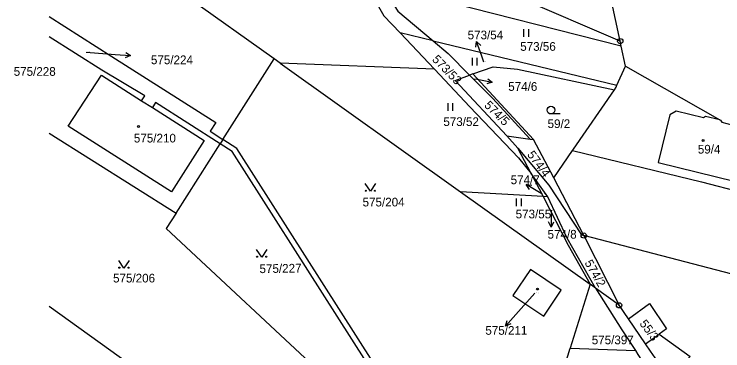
# Model space of a CAD drawing. Extents: x -737240 to -735272, y -1119606 to -1117878.
# Drawn here: x -737240.2 to -737101.6, y -1118786.2 to -1118720.4 of the extents above; entities that cross this region are included whole.
import ezdxf

# ---------------------------------------------------------------- set-up
doc = ezdxf.new("R2010")
doc.units = 0
for name, color, linetype in [('Level 1', 7, 'Continuous'), ('Level 16', 7, 'Continuous'), ('Level 18', 7, 'Continuous'), ('Level 19', 7, 'Continuous'), ('Level 25', 7, 'Continuous')]:
    doc.layers.add(name, color=color, linetype=linetype)

msp = doc.modelspace()

# ---------------------------------------------------------------- linework, layer by layer
at = {"layer": 'Level 1'}
for p, q in [((-737121.62, -1118725.66), (-737171.59, -1118704.08)), ((-737121.62, -1118725.66), (-737124.73, -1118711.06)), ((-737189.33, -1118729.14), (-737210.07, -1118714.36)), ((-737121.41, -1118726.65), (-737168.35, -1118714.71)), ((-737164.67, -1118724.07), (-737157.97, -1118731.16)), ((-737158.2, -1118725.63), (-737164.67, -1118724.07)), ((-737158.2, -1118725.63), (-737122.27, -1118734.31)), ((-737121.41, -1118726.65), (-737121.62, -1118725.66)), ((-737120.58, -1118730.55), (-737121.41, -1118726.65)), ((-737199.36, -1118744.91), (-737189.33, -1118729.14)), ((-737188.13, -1118730), (-737189.33, -1118729.14)), ((-737157.97, -1118731.16), (-737188.13, -1118730)), ((-737188.13, -1118730), (-737152.88, -1118755.12)), ((-737122.27, -1118734.31), (-737120.58, -1118730.55)), ((-737120.58, -1118730.55), (-737102.16, -1118741.08)), ((-737150.45, -1118732.05), (-737151.1, -1118732.3)), ((-737138.59, -1118744.88), (-737150.45, -1118732.05)), ((-737215.23, -1118737.34), (-737213.14, -1118738.67)), ((-737233.313, -1118743.652), (-737208.49, -1118759.28)), ((-737199.36, -1118744.91), (-737199.88, -1118745.73)), ((-737141.63, -1118746.56), (-737143.82, -1118744.2)), ((-737143.82, -1118744.2), (-737139.21, -1118744.8)), ((-737139.21, -1118744.8), (-737138.59, -1118744.88)), ((-737134.63, -1118752.42), (-737138.59, -1118744.88)), ((-737208.49, -1118759.28), (-737199.88, -1118745.73)), ((-737139.07, -1118751.51), (-737141.63, -1118746.56)), ((-737134.63, -1118752.42), (-737130.93, -1118747.05)), ((-737135.81, -1118756.12), (-737139.07, -1118751.51)), ((-737139.07, -1118751.51), (-737136.71, -1118756.07)), ((-737128.76, -1118763.67), (-737134.63, -1118752.42)), ((-737152.88, -1118755.12), (-737127.5, -1118773.2)), ((-737136.71, -1118756.07), (-737152.88, -1118755.12)), ((-737135.81, -1118756.12), (-737136.71, -1118756.07)), ((-737128.76, -1118763.67), (-737121.85, -1118777.3)), ((-737093.05, -1118772.95), (-737128.76, -1118763.67)), ((-737127.5, -1118773.2), (-737131.42, -1118785.69)), ((-737126.49, -1118773.93), (-737127.5, -1118773.2)), ((-737121.85, -1118777.3), (-737126.49, -1118773.93)), ((-737120.03, -1118779.94), (-737121.85, -1118777.3)), ((-737116.67, -1118784.81), (-737120.03, -1118779.94)), ((-737116.67, -1118784.81), (-737114.01, -1118782.94)), ((-737134.84, -1118796.58), (-737131.42, -1118785.69)), ((-737131.42, -1118785.69), (-737118.66, -1118786.15))]:
    msp.add_line(p, q, dxfattribs=at)
for points in [[(-737176.87, -1118704.97), (-737171.79, -1118713.84), (-737167.84, -1118720.71), (-737164.67, -1118724.07)], [(-737168.35, -1118714.71), (-737165.14, -1118719.81), (-737158.2, -1118725.63)], [(-737233.313, -1118720.877), (-737221.05, -1118728.67), (-737200.74, -1118741.55), (-737201.86, -1118743.29), (-737199.36, -1118744.91)], [(-737215.23, -1118737.34), (-737214.6, -1118736.35), (-737223.05, -1118731.34), (-737233.313, -1118724.85)], [(-737158.2, -1118725.63), (-737155.29, -1118728.07), (-737151.1, -1118732.3)], [(-737150.45, -1118732.05), (-737146.5, -1118730.7), (-737141.73, -1118731.13), (-737122.77, -1118735.17)], [(-737213.14, -1118738.67), (-737203.03, -1118745.12), (-737209.41, -1118755.14), (-737229.58, -1118742.32), (-737223.11, -1118732.32), (-737215.23, -1118737.34)], [(-737157.97, -1118731.16), (-737151.03, -1118738.51), (-737141.52, -1118748.51), (-737139.07, -1118751.51)], [(-737143.82, -1118744.2), (-737153.9, -1118733.37), (-737151.1, -1118732.3)], [(-737151.1, -1118732.3), (-737146.58, -1118736.85), (-737139.21, -1118744.8)], [(-737130.93, -1118747.05), (-737130.78, -1118746.81), (-737122.77, -1118735.17)], [(-737122.77, -1118735.17), (-737122.43, -1118734.68), (-737122.27, -1118734.31)], [(-737199.88, -1118745.73), (-737212.51, -1118737.68), (-737213.14, -1118738.67)], [(-737102.16, -1118741.08), (-737104.93, -1118740.41), (-737105.35, -1118740.66), (-737110.69, -1118739.36), (-737111.9, -1118740.09), (-737114.19, -1118749.37), (-737099.05, -1118753.09), (-737097.13, -1118745.13), (-737096.69, -1118744.83), (-737096.53, -1118744.29)], [(-737102.16, -1118741.08), (-737102.02, -1118741.11), (-737101.74, -1118741.54), (-737099.82, -1118742.04), (-737099.39, -1118741.76), (-737097.06, -1118742.33), (-737096.32, -1118743.57), (-737096.53, -1118744.29)], [(-737145.49, -1118795.4), (-737154.6, -1118794.38), (-737156.25, -1118809.94), (-737196.63, -1118746.68), (-737199.36, -1118744.91)], [(-737159.46, -1118847.53), (-737156.43, -1118811.62), (-737197.51, -1118747.24), (-737199.88, -1118745.73)], [(-737141.63, -1118746.56), (-737135.6, -1118753.83), (-737129.23, -1118763.52), (-737128.76, -1118763.67)], [(-737130.93, -1118747.05), (-737105.72, -1118753.14), (-737097.71, -1118755.26), (-737064.08, -1118765.99)], [(-737136.71, -1118756.07), (-737131.81, -1118765.57), (-737127.5, -1118773.2)], [(-737126.49, -1118773.93), (-737132, -1118764.18), (-737135.81, -1118756.12)], [(-737208.49, -1118759.28), (-737210.42, -1118762.32), (-737178.42, -1118792.14), (-737190.17, -1118808.55)], [(-737136.57, -1118779.44), (-737133.16, -1118774.35), (-737139.2, -1118770.32), (-737142.6, -1118775.4), (-737136.57, -1118779.44)], [(-737126.49, -1118773.93), (-737121.28, -1118782.12), (-737118.66, -1118786.15)], [(-737190.17, -1118808.55), (-737233.313, -1118777.523)], [(-737120.03, -1118779.94), (-737115.92, -1118776.94), (-737112.56, -1118781.92), (-737114.01, -1118782.94)], [(-737114.01, -1118782.94), (-737107.95, -1118787.3), (-737109.25, -1118788.75)], [(-737111.6, -1118792.15), (-737115.67, -1118786.26), (-737116.67, -1118784.81)], [(-737118.66, -1118786.15), (-737118.15, -1118786.93), (-737113.3, -1118794.45)]]:
    msp.add_lwpolyline(points, dxfattribs=at)
at = {"layer": 'Level 16'}
for points in [[(-737149.862, -1118726.883), (-737149.726, -1118725.774), (-737148.92, -1118726.548)], [(-737148.31, -1118729.76), (-737148.72, -1118728.6), (-737149.726, -1118725.774)], [(-737226.08, -1118727.84), (-737220.38, -1118728.26), (-737217.388, -1118728.48)], [(-737218.349, -1118727.908), (-737217.388, -1118728.48), (-737218.422, -1118728.906)], [(-737150.15, -1118733.02), (-737149.6, -1118733.13), (-737146.654, -1118733.694)], [(-737147.542, -1118733.015), (-737146.654, -1118733.694), (-737147.73, -1118733.997)], [(-737136.83, -1118755.59), (-737137.42, -1118755.24), (-737140.004, -1118753.716)], [(-737139.397, -1118754.654), (-737140.004, -1118753.716), (-737138.889, -1118753.793)], [(-737135.09, -1118758.68), (-737135.1, -1118759.03), (-737135.163, -1118762.029)], [(-737134.642, -1118761.04), (-737135.163, -1118762.029), (-737135.642, -1118761.019)], [(-737138.34, -1118774.96), (-737142.04, -1118779.12), (-737144.033, -1118781.362)], [(-737142.995, -1118780.947), (-737144.033, -1118781.362), (-737143.743, -1118780.282)]]:
    msp.add_lwpolyline(points, dxfattribs=at)
at = {"layer": 'Level 25'}
for p, q in [((-737140.527, -1118723.345), (-737140.527, -1118724.845)), ((-737139.505, -1118724.845), (-737139.505, -1118723.345)), ((-737150.607, -1118728.955), (-737150.607, -1118730.455)), ((-737149.585, -1118730.455), (-737149.585, -1118728.955)), ((-737155.357, -1118737.825), (-737155.357, -1118739.325)), ((-737154.335, -1118739.325), (-737154.335, -1118737.825)), ((-737133.388, -1118739.91), (-737135.17, -1118739.91)), ((-737141.987, -1118756.455), (-737141.987, -1118757.955)), ((-737140.965, -1118757.955), (-737140.965, -1118756.455))]:
    msp.add_line(p, q, dxfattribs=at)
for points in [[(-737169.5, -1118753.52), (-737170.5, -1118755.02), (-737171.5, -1118753.52)], [(-737190.75, -1118766.4), (-737191.75, -1118767.9), (-737192.75, -1118766.4)], [(-737217.7, -1118768.55), (-737218.7, -1118770.05), (-737219.7, -1118768.55)]]:
    msp.add_lwpolyline(points, dxfattribs=at)
for centre in [(-737171.4, -1118754.92), (-737169.6, -1118754.92), (-737192.65, -1118767.8), (-737190.85, -1118767.8), (-737219.6, -1118769.95), (-737217.8, -1118769.95)]:
    msp.add_circle(centre, 0.1, dxfattribs=at)
for centre, major_axis, ratio in [((-737121.62, -1118725.66), (0.516, 0), 0.9848078), ((-737121.62, -1118725.66), (0.0375, 0), 0.9848078), ((-737135.17, -1118739.154), (0.764, 0), 0.9894236), ((-737215.86, -1118742.35), (0.18, 0), 0.9848078), ((-737105.42, -1118745.09), (0.18, 0), 0.9848078), ((-737128.76, -1118763.67), (0.516, 0), 0.9848078), ((-737128.76, -1118763.67), (0.0375, 0), 0.9848078), ((-737137.8, -1118774.13), (0.18, 0), 0.9848078), ((-737121.85, -1118777.3), (0.516, 0), 0.9848078), ((-737121.85, -1118777.3), (0.0375, 0), 0.9848078)]:
    msp.add_ellipse(centre, major_axis=major_axis, ratio=ratio, dxfattribs=at)

# ---------------------------------------------------------------- texts
at = {"layer": 'Level 16'}
for s, p in [('573/54', (-737151.47, -1118725.32)), ('575/224', (-737213.415, -1118730.18)), ('574/6', (-737143.525, -1118735.39)), ('574/7', (-737143.055, -1118753.63)), ('574/8', (-737135.835, -1118764.27)), ('575/211', (-737148.005, -1118783.06))]:
    msp.add_text(s, height=1.7, dxfattribs=at).set_placement(p)
at = {"layer": 'Level 18'}
for s, height, p in [('573/56', 1.7, (-737141.18, -1118727.56)), ('575/224', 0.1, (-737225.905, -1118727.84)), ('573/54', 0.1, (-737148.16, -1118729.76)), ('575/228', 1.7, (-737240.255, -1118732.45)), ('574/6', 0.1, (-737150.025, -1118733.02)), ('573/52', 1.7, (-737156.22, -1118742.26)), ('59/2', 1.7, (-737135.83, -1118742.66)), ('574/7', 0.1, (-737136.705, -1118755.59)), ('575/204', 1.7, (-737172.015, -1118757.98)), ('573/55', 1.7, (-737142.08, -1118760.31)), ('574/8', 0.1, (-737134.965, -1118758.68)), ('575/206', 1.7, (-737220.825, -1118772.84)), ('575/397', 1.7, (-737127.195, -1118784.92))]:
    msp.add_text(s, height=height, dxfattribs=at).set_placement(p)
for s, rotation, p in [('573/53', 314.37495, (-737158.527, -1118729.373)), ('574/5', 315.27504, (-737148.34, -1118738.355)), ('574/4', 306.62064, (-737139.922, -1118747.876)), ('574/2', 299.91222, (-737128.66, -1118769.002)), ('575/227', 0.91467, (-737192.165, -1118771.013)), ('55/3', 307.30392, (-737117.94, -1118780.922))]:
    msp.add_text(s, height=1.7, rotation=rotation, dxfattribs=at).set_placement(p)
at = {"layer": 'Level 19'}
for s, height, p in [('575/210', 1.7, (-737216.75, -1118745.48)), ('59/4', 1.7, (-737106.445, -1118747.65)), ('575/211', 0.1, (-737138.14, -1118774.96))]:
    msp.add_text(s, height=height, dxfattribs=at).set_placement(p)

doc.saveas('drawing.dxf')
